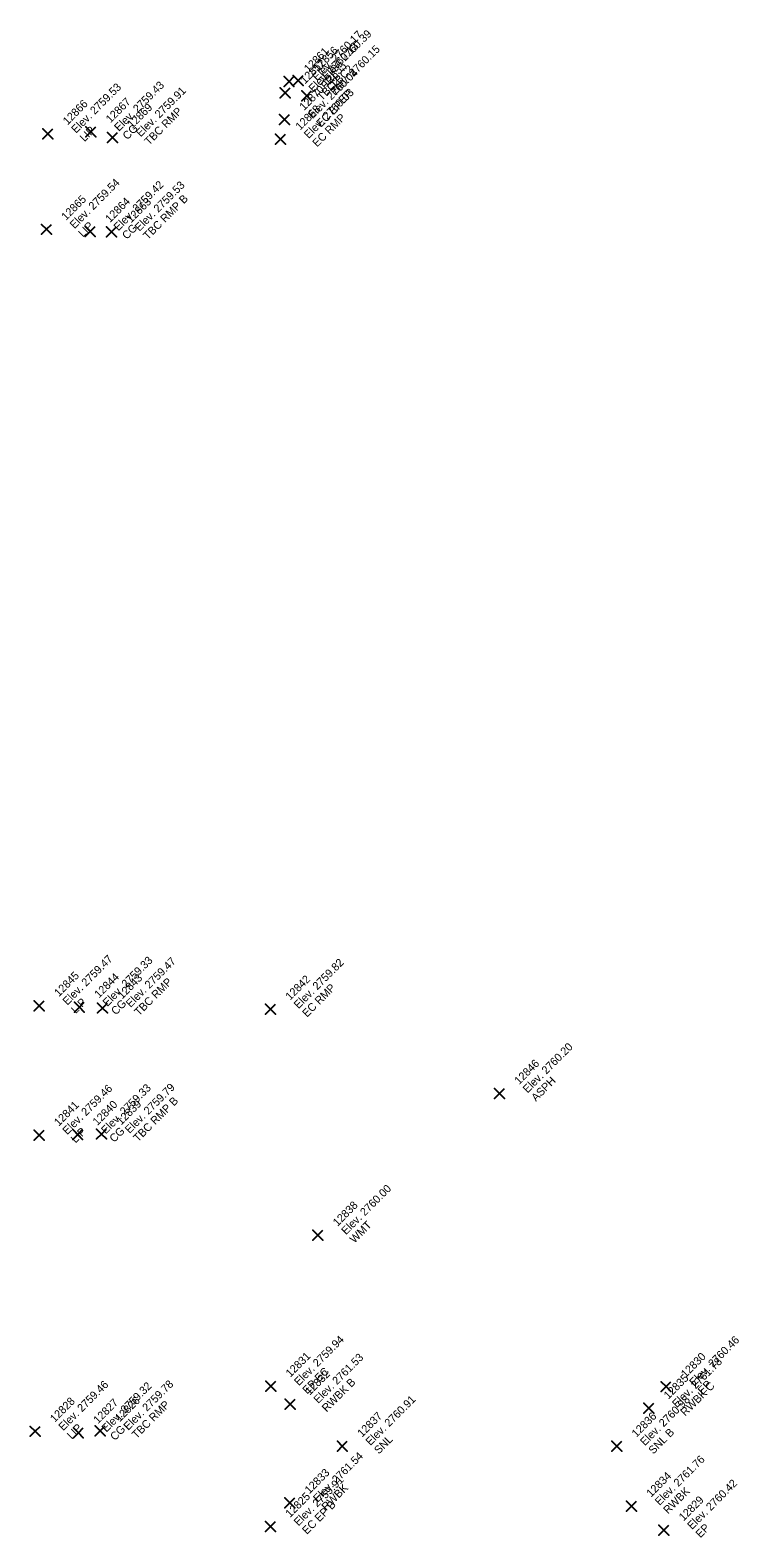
# Model space of a CAD drawing. Extents: x 2493999 to 2503109, y 700767 to 706646.
# Drawn here: x 2502312.65 to 2502334.07, y 702378.02 to 702423.57 of the extents above; entities that cross this region are included whole.
import ezdxf

# ---------------------------------------------------------------- set-up
doc = ezdxf.new("R2010")
doc.units = 0
doc.layers.add('ALG_CL_BLUE_Horiz', color=7, linetype='Continuous')
doc.layers.add('DES_SURFACE_Existing-Ground', color=7, linetype='Continuous')

msp = doc.modelspace()

# ---------------------------------------------------------------- linework, layer by layer
at = {"layer": 'ALG_CL_BLUE_Horiz'}
for points in [[(2502320.472, 702422.019), (2502320.322, 702422.169), (2502320.472, 702422.019), (2502320.322, 702421.869), (2502320.472, 702422.019), (2502320.622, 702421.869), (2502320.472, 702422.019), (2502320.622, 702422.169)], [(2502320.752, 702422.044), (2502320.602, 702422.194), (2502320.752, 702422.044), (2502320.602, 702421.894), (2502320.752, 702422.044), (2502320.902, 702421.894), (2502320.752, 702422.044), (2502320.902, 702422.194)], [(2502320.359, 702421.672), (2502320.209, 702421.822), (2502320.359, 702421.672), (2502320.209, 702421.522), (2502320.359, 702421.672), (2502320.509, 702421.522), (2502320.359, 702421.672), (2502320.509, 702421.822)], [(2502321.006, 702421.58), (2502320.856, 702421.73), (2502321.006, 702421.58), (2502320.856, 702421.43), (2502321.006, 702421.58), (2502321.156, 702421.43), (2502321.006, 702421.58), (2502321.156, 702421.73)], [(2502320.335, 702420.87), (2502320.185, 702421.02), (2502320.335, 702420.87), (2502320.185, 702420.72), (2502320.335, 702420.87), (2502320.485, 702420.72), (2502320.335, 702420.87), (2502320.485, 702421.02)], [(2502313.186, 702420.434), (2502313.036, 702420.584), (2502313.186, 702420.434), (2502313.036, 702420.284), (2502313.186, 702420.434), (2502313.336, 702420.284), (2502313.186, 702420.434), (2502313.336, 702420.584)], [(2502314.483, 702420.493), (2502314.333, 702420.643), (2502314.483, 702420.493), (2502314.333, 702420.343), (2502314.483, 702420.493), (2502314.633, 702420.343), (2502314.483, 702420.493), (2502314.633, 702420.643)], [(2502315.14, 702420.326), (2502314.99, 702420.476), (2502315.14, 702420.326), (2502314.99, 702420.176), (2502315.14, 702420.326), (2502315.29, 702420.176), (2502315.14, 702420.326), (2502315.29, 702420.476)], [(2502320.217, 702420.274), (2502320.067, 702420.424), (2502320.217, 702420.274), (2502320.067, 702420.124), (2502320.217, 702420.274), (2502320.367, 702420.124), (2502320.217, 702420.274), (2502320.367, 702420.424)], [(2502313.139, 702417.55), (2502312.989, 702417.7), (2502313.139, 702417.55), (2502312.989, 702417.4), (2502313.139, 702417.55), (2502313.289, 702417.4), (2502313.139, 702417.55), (2502313.289, 702417.7)], [(2502314.466, 702417.484), (2502314.316, 702417.634), (2502314.466, 702417.484), (2502314.316, 702417.334), (2502314.466, 702417.484), (2502314.616, 702417.334), (2502314.466, 702417.484), (2502314.616, 702417.634)], [(2502315.104, 702417.474), (2502314.954, 702417.624), (2502315.104, 702417.474), (2502314.954, 702417.324), (2502315.104, 702417.474), (2502315.254, 702417.324), (2502315.104, 702417.474), (2502315.254, 702417.624)], [(2502312.924, 702394.096), (2502312.774, 702394.246), (2502312.924, 702394.096), (2502312.774, 702393.946), (2502312.924, 702394.096), (2502313.074, 702393.946), (2502312.924, 702394.096), (2502313.074, 702394.246)], [(2502314.135, 702394.055), (2502313.985, 702394.205), (2502314.135, 702394.055), (2502313.985, 702393.905), (2502314.135, 702394.055), (2502314.285, 702393.905), (2502314.135, 702394.055), (2502314.285, 702394.205)], [(2502314.836, 702394.027), (2502314.686, 702394.177), (2502314.836, 702394.027), (2502314.686, 702393.877), (2502314.836, 702394.027), (2502314.986, 702393.877), (2502314.836, 702394.027), (2502314.986, 702394.177)], [(2502319.911, 702393.988), (2502319.761, 702394.138), (2502319.911, 702393.988), (2502319.761, 702393.838), (2502319.911, 702393.988), (2502320.061, 702393.838), (2502319.911, 702393.988), (2502320.061, 702394.138)], [(2502326.833, 702391.443), (2502326.683, 702391.593), (2502326.833, 702391.443), (2502326.683, 702391.293), (2502326.833, 702391.443), (2502326.983, 702391.293), (2502326.833, 702391.443), (2502326.983, 702391.593)], [(2502312.918, 702390.185), (2502312.768, 702390.335), (2502312.918, 702390.185), (2502312.768, 702390.035), (2502312.918, 702390.185), (2502313.068, 702390.035), (2502312.918, 702390.185), (2502313.068, 702390.335)], [(2502314.085, 702390.204), (2502313.935, 702390.354), (2502314.085, 702390.204), (2502313.935, 702390.054), (2502314.085, 702390.204), (2502314.235, 702390.054), (2502314.085, 702390.204), (2502314.235, 702390.354)], [(2502314.806, 702390.22), (2502314.656, 702390.37), (2502314.806, 702390.22), (2502314.656, 702390.07), (2502314.806, 702390.22), (2502314.956, 702390.07), (2502314.806, 702390.22), (2502314.956, 702390.37)], [(2502321.346, 702387.161), (2502321.196, 702387.311), (2502321.346, 702387.161), (2502321.196, 702387.011), (2502321.346, 702387.161), (2502321.496, 702387.011), (2502321.346, 702387.161), (2502321.496, 702387.311)], [(2502319.919, 702382.602), (2502319.769, 702382.752), (2502319.919, 702382.602), (2502319.769, 702382.452), (2502319.919, 702382.602), (2502320.069, 702382.452), (2502319.919, 702382.602), (2502320.069, 702382.752)], [(2502331.866, 702382.588), (2502331.716, 702382.738), (2502331.866, 702382.588), (2502331.716, 702382.438), (2502331.866, 702382.588), (2502332.016, 702382.438), (2502331.866, 702382.588), (2502332.016, 702382.738)], [(2502320.505, 702382.062), (2502320.355, 702382.212), (2502320.505, 702382.062), (2502320.355, 702381.912), (2502320.505, 702382.062), (2502320.655, 702381.912), (2502320.505, 702382.062), (2502320.655, 702382.212)], [(2502331.345, 702381.938), (2502331.195, 702382.088), (2502331.345, 702381.938), (2502331.195, 702381.788), (2502331.345, 702381.938), (2502331.495, 702381.788), (2502331.345, 702381.938), (2502331.495, 702382.088)], [(2502312.798, 702381.239), (2502312.648, 702381.389), (2502312.798, 702381.239), (2502312.648, 702381.089), (2502312.798, 702381.239), (2502312.948, 702381.089), (2502312.798, 702381.239), (2502312.948, 702381.389)], [(2502314.105, 702381.197), (2502313.955, 702381.347), (2502314.105, 702381.197), (2502313.955, 702381.047), (2502314.105, 702381.197), (2502314.255, 702381.047), (2502314.105, 702381.197), (2502314.255, 702381.347)], [(2502314.763, 702381.255), (2502314.613, 702381.405), (2502314.763, 702381.255), (2502314.613, 702381.105), (2502314.763, 702381.255), (2502314.913, 702381.105), (2502314.763, 702381.255), (2502314.913, 702381.405)], [(2502322.083, 702380.791), (2502321.933, 702380.941), (2502322.083, 702380.791), (2502321.933, 702380.641), (2502322.083, 702380.791), (2502322.233, 702380.641), (2502322.083, 702380.791), (2502322.233, 702380.941)], [(2502330.377, 702380.787), (2502330.227, 702380.937), (2502330.377, 702380.787), (2502330.227, 702380.637), (2502330.377, 702380.787), (2502330.527, 702380.637), (2502330.377, 702380.787), (2502330.527, 702380.937)], [(2502320.494, 702379.081), (2502320.344, 702379.231), (2502320.494, 702379.081), (2502320.344, 702378.931), (2502320.494, 702379.081), (2502320.644, 702378.931), (2502320.494, 702379.081), (2502320.644, 702379.231)], [(2502330.822, 702378.981), (2502330.672, 702379.131), (2502330.822, 702378.981), (2502330.672, 702378.831), (2502330.822, 702378.981), (2502330.972, 702378.831), (2502330.822, 702378.981), (2502330.972, 702379.131)], [(2502319.909, 702378.363), (2502319.759, 702378.513), (2502319.909, 702378.363), (2502319.759, 702378.213), (2502319.909, 702378.363), (2502320.059, 702378.213), (2502319.909, 702378.363), (2502320.059, 702378.513)], [(2502331.802, 702378.257), (2502331.652, 702378.407), (2502331.802, 702378.257), (2502331.652, 702378.107), (2502331.802, 702378.257), (2502331.952, 702378.107), (2502331.802, 702378.257), (2502331.952, 702378.407)]]:
    msp.add_lwpolyline(points, dxfattribs=at)

# ---------------------------------------------------------------- texts
at = {"layer": 'DES_SURFACE_Existing-Ground'}
for s, p in [('Elev. 2760.17', (2502321.321, 702422.019)), ('Elev. 2760.39', (2502321.601, 702422.044)), ('Elev. 2760.13', (2502321.208, 702421.672)), ('12856', (2502321.346, 702422.299)), ('Elev. 2760.15', (2502321.855, 702421.58)), ('12857', (2502320.953, 702421.927)), ('12861', (2502321.066, 702422.274)), ('12855', (2502321.6, 702421.835)), ('Elev. 2760.04', (2502321.184, 702420.87)), ('TBC2', (2502321.462, 702421.417)), ('FRL', (2502321.575, 702421.764)), ('TBC2', (2502321.855, 702421.789)), ('Elev. 2759.53', (2502314.035, 702420.434)), ('Elev. 2759.43', (2502315.332, 702420.493)), ('Elev. 2759.91', (2502315.989, 702420.326)), ('12870', (2502320.929, 702421.125)), ('Elev. 2760.03', (2502321.066, 702420.274)), ('EP', (2502322.109, 702421.325)), ('12866', (2502313.78, 702420.689)), ('12867', (2502315.077, 702420.748)), ('12869', (2502315.734, 702420.581)), ('TBC RMP', (2502316.243, 702420.071)), ('12868', (2502320.811, 702420.529)), ('EC EP', (2502321.438, 702420.615)), ('EC RMP', (2502321.32, 702420.019)), ('LIP', (2502314.289, 702420.179)), ('CG', (2502315.586, 702420.238)), ('Elev. 2759.54', (2502313.988, 702417.55)), ('Elev. 2759.42', (2502315.315, 702417.484)), ('Elev. 2759.53', (2502315.953, 702417.474)), ('12865', (2502313.733, 702417.805)), ('12864', (2502315.06, 702417.739)), ('12863', (2502315.698, 702417.729)), ('TBC RMP B', (2502316.207, 702417.219)), ('LIP', (2502314.242, 702417.295)), ('CG', (2502315.569, 702417.229)), ('Elev. 2759.47', (2502313.773, 702394.096)), ('Elev. 2759.33', (2502314.984, 702394.055)), ('Elev. 2759.47', (2502315.685, 702394.027)), ('Elev. 2759.82', (2502320.76, 702393.988)), ('12845', (2502313.518, 702394.351)), ('12844', (2502314.729, 702394.31)), ('12843', (2502315.43, 702394.282)), ('TBC RMP', (2502315.939, 702393.772)), ('12842', (2502320.505, 702394.243)), ('EC RMP', (2502321.014, 702393.733)), ('LIP', (2502314.027, 702393.841)), ('CG', (2502315.238, 702393.8)), ('Elev. 2760.20', (2502327.682, 702391.443)), ('12846', (2502327.427, 702391.698)), ('Elev. 2759.46', (2502313.767, 702390.185)), ('Elev. 2759.33', (2502314.934, 702390.204)), ('Elev. 2759.79', (2502315.655, 702390.22)), ('ASPH', (2502327.936, 702391.188)), ('12841', (2502313.512, 702390.44)), ('12840', (2502314.679, 702390.459)), ('12839', (2502315.4, 702390.475)), ('TBC RMP B', (2502315.909, 702389.965)), ('LIP', (2502314.021, 702389.93)), ('CG', (2502315.188, 702389.949)), ('Elev. 2760.00', (2502322.195, 702387.161)), ('12838', (2502321.94, 702387.416)), ('WMT', (2502322.449, 702386.906)), ('Elev. 2759.94', (2502320.768, 702382.602)), ('Elev. 2760.46', (2502332.715, 702382.588)), ('12831', (2502320.513, 702382.857)), ('Elev. 2761.53', (2502321.354, 702382.062)), ('Elev. 2761.78', (2502332.194, 702381.938)), ('12830', (2502332.46, 702382.843)), ('EP EC', (2502321.022, 702382.347)), ('12832', (2502321.099, 702382.317)), ('12835', (2502331.939, 702382.193)), ('Elev. 2759.46', (2502313.647, 702381.239)), ('Elev. 2759.32', (2502314.954, 702381.197)), ('Elev. 2759.78', (2502315.612, 702381.255)), ('RWBK B', (2502321.608, 702381.807)), ('RWBK C', (2502332.448, 702381.683)), ('EP', (2502332.969, 702382.333)), ('12828', (2502313.392, 702381.494)), ('12827', (2502314.699, 702381.452)), ('12826', (2502315.357, 702381.51)), ('TBC RMP', (2502315.866, 702381)), ('Elev. 2760.91', (2502322.932, 702380.791)), ('Elev. 2760.98', (2502331.226, 702380.787)), ('12837', (2502322.677, 702381.046)), ('12836', (2502330.971, 702381.042)), ('LIP', (2502313.901, 702380.984)), ('CG', (2502315.208, 702380.942)), ('SNL B', (2502331.48, 702380.532)), ('SNL', (2502323.186, 702380.536)), ('Elev. 2761.54', (2502321.343, 702379.081)), ('Elev. 2761.76', (2502331.671, 702378.981)), ('Elev. 2759.91', (2502320.758, 702378.363)), ('12833', (2502321.088, 702379.336)), ('12834', (2502331.416, 702379.236)), ('Elev. 2760.42', (2502332.651, 702378.257)), ('12825', (2502320.503, 702378.618)), ('RWBK', (2502321.597, 702378.826)), ('RWBK', (2502331.925, 702378.726)), ('EC EP B', (2502321.012, 702378.108)), ('12829', (2502332.396, 702378.512)), ('EP', (2502332.905, 702378.002))]:
    msp.add_text(s, height=0.24, rotation=45, dxfattribs=at).set_placement(p)

doc.saveas('drawing.dxf')
